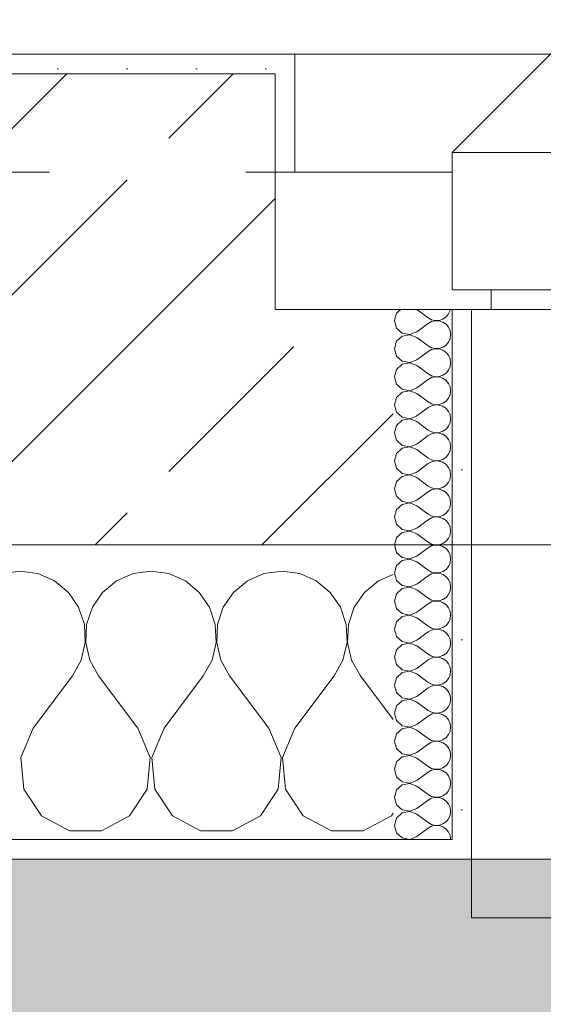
# Model space of a CAD drawing. Header units: metres. Extents: x -3.6 to 90.7, y -11.1 to 18.
# Tile 600 of 656: x 58.6 to 58.866, y -0.229 to 0.273. Entities that reach past the tile are written whole.
import ezdxf

# ---------------------------------------------------------------- set-up
doc = ezdxf.new("R2010")
doc.units = ezdxf.units.M
doc.header["$MEASUREMENT"] = 0
doc.linetypes.add('Strichlinie eng', pattern=[0.115, 0.075, -0.04])
doc.linetypes.add('Untersicht', pattern=[0.1, 0.075, -0.025])
for name, color, linetype in [('152 - Bemaßung_ Beschriftung.Ausbau', 7, 'Continuous'), ('302 - Elemente.Schraffur', 7, 'Continuous'), ('603 - Struktur.Bodenplatte_ Decke Roh', 7, 'Continuous'), ('604 - Struktur.Wand Aussen', 7, 'Continuous'), ('650 - Abdeckung.Fußboden Aufbau', 7, 'Continuous'), ('Neubau_653 - Abdeckung.TB Verkofferung', 7, 'Continuous')]:
    doc.layers.add(name, color=color, linetype=linetype)
doc.styles.add('ERSTELLTER_STIL_2', font='txt')
doc.dimstyles.new('ERSTELLTER_STIL__1', dxfattribs={"dimtxt": 0.1, "dimasz": 0.0532, "dimexe": 0.18, "dimexo": 0.0625, "dimgap": 0, "dimtad": 1, "dimzin": 0, "dimdsep": 46, "dimtxsty": 'ERSTELLTER_STIL_2', "dimblk": 'ARROWHEAD_2', "dimblk1": 'ARROWHEAD_2', "dimblk2": 'ARROWHEAD_2', "dimcen": 0.09, "dimse1": 1, "dimse2": 1, "dimclrd": 7, "dimclre": 7, "dimclrt": 7, "dimazin": 0, "dimtfac": 1, "dimtdec": 4, "dimtmove": 0, "dimatfit": 3, "dimfxl": 1, "dimtolj": 1, "dimtzin": 0, "dimarcsym": 0})
doc.dimstyles.new('ERSTELLTER_STIL__2', dxfattribs={"dimtxt": 0.1, "dimasz": 0.0532, "dimexe": 0.18, "dimexo": 0.0625, "dimgap": 0, "dimtad": 1, "dimzin": 0, "dimdsep": 46, "dimtxsty": 'ERSTELLTER_STIL_2', "dimblk": 'ARROWHEAD_2', "dimblk1": 'ARROWHEAD_2', "dimblk2": 'ARROWHEAD_2', "dimcen": 0.09, "dimse1": 1, "dimse2": 1, "dimclrd": 7, "dimclre": 7, "dimclrt": 7, "dimazin": 0, "dimtfac": 1, "dimtdec": 4, "dimtmove": 2, "dimatfit": 3, "dimfxl": 1, "dimtolj": 1, "dimtzin": 0, "dimarcsym": 0})
doc.dimstyles.new('ERSTELLTER_STIL__3', dxfattribs={"dimtxt": 0.1, "dimasz": 0.0532, "dimexe": 0.18, "dimexo": 0.0625, "dimgap": 0, "dimtad": 1, "dimtih": 1, "dimtoh": 1, "dimzin": 0, "dimdsep": 46, "dimtxsty": 'ERSTELLTER_STIL_2', "dimblk": 'ARROWHEAD_2', "dimblk1": 'ARROWHEAD_2', "dimblk2": 'ARROWHEAD_2', "dimcen": 0.09, "dimse1": 1, "dimse2": 1, "dimclrd": 7, "dimclre": 7, "dimclrt": 7, "dimazin": 0, "dimtfac": 1, "dimtdec": 4, "dimtmove": 0, "dimatfit": 3, "dimfxl": 1, "dimtolj": 1, "dimtzin": 0, "dimarcsym": 0})
pattern_1 = [(0, (0, 0), (0, 0.08660254), [0, -0.05]), (0, (0.025, 0.0433), (0, 0.08660254), [0, -0.05])]
pattern_2 = [(45, (0, 0), (-0.01767767, 0.01767767), [0, -0.025])]

# ---------------------------------------------------------------- blocks, each defined once
blk = doc.blocks.new('*X88')
at = {"layer": '604 - Struktur.Wand Aussen', "color": 7, "linetype": 'Continuous', "lineweight": 5}
for p, q in [((58.6, -0.00833), (58.59089, -0.0096)), ((58.60911, -0.0096), (58.6, -0.00833)), ((58.61752, -0.01331), (58.60911, -0.0096)), ((58.65756, -0.0096), (58.64914, -0.01331)), ((58.66667, -0.00833), (58.65756, -0.0096)), ((58.67578, -0.0096), (58.66667, -0.00833)), ((58.68419, -0.01331), (58.67578, -0.0096)), ((58.72422, -0.0096), (58.71581, -0.01331)), ((58.73333, -0.00833), (58.72422, -0.0096)), ((58.74244, -0.0096), (58.73333, -0.00833)), ((58.75086, -0.01331), (58.74244, -0.0096)), ((58.79, -0.00999), (58.78248, -0.01331)), ((58.62461, -0.01918), (58.61752, -0.01331)), ((58.64914, -0.01331), (58.64206, -0.01918)), ((58.69127, -0.01918), (58.68419, -0.01331)), ((58.71581, -0.01331), (58.70873, -0.01918)), ((58.75794, -0.01918), (58.75086, -0.01331)), ((58.78248, -0.01331), (58.77539, -0.01918)), ((58.62981, -0.02676), (58.62461, -0.01918)), ((58.64206, -0.01918), (58.63685, -0.02676)), ((58.69648, -0.02676), (58.69127, -0.01918)), ((58.70873, -0.01918), (58.70352, -0.02676)), ((58.76315, -0.02676), (58.75794, -0.01918)), ((58.77539, -0.01918), (58.77019, -0.02676)), ((58.63275, -0.03547), (58.62981, -0.02676)), ((58.63685, -0.02676), (58.63391, -0.03547)), ((58.69942, -0.03547), (58.69648, -0.02676)), ((58.70352, -0.02676), (58.70058, -0.03547)), ((58.76609, -0.03547), (58.76315, -0.02676)), ((58.77019, -0.02676), (58.76725, -0.03547)), ((58.6332, -0.04466), (58.63275, -0.03547)), ((58.63391, -0.03547), (58.63347, -0.04466)), ((58.69987, -0.04466), (58.69942, -0.03547)), ((58.70058, -0.03547), (58.70013, -0.04466)), ((58.76653, -0.04466), (58.76609, -0.03547)), ((58.76725, -0.03547), (58.7668, -0.04466)), ((58.63112, -0.05362), (58.6332, -0.04466)), ((58.63347, -0.04466), (58.63555, -0.05362)), ((58.69778, -0.05362), (58.69987, -0.04466)), ((58.70013, -0.04466), (58.70222, -0.05362)), ((58.76445, -0.05362), (58.76653, -0.04466)), ((58.7668, -0.04466), (58.76888, -0.05362)), ((58.62667, -0.06167), (58.63112, -0.05362)), ((58.63555, -0.05362), (58.64, -0.06167)), ((58.69333, -0.06167), (58.69778, -0.05362)), ((58.70222, -0.05362), (58.70667, -0.06167)), ((58.76, -0.06167), (58.76445, -0.05362)), ((58.76888, -0.05362), (58.77333, -0.06167)), ((58.60667, -0.08833), (58.62667, -0.06167)), ((58.66, -0.08833), (58.64, -0.06167)), ((58.67333, -0.08833), (58.69333, -0.06167)), ((58.72667, -0.08833), (58.70667, -0.06167)), ((58.74, -0.08833), (58.76, -0.06167)), ((58.79, -0.08389), (58.77333, -0.06167)), ((58.60667, -0.08833), (58.60038, -0.1033)), ((58.66629, -0.1033), (58.66, -0.08833)), ((58.67333, -0.08833), (58.66705, -0.1033)), ((58.73295, -0.1033), (58.72667, -0.08833)), ((58.74, -0.08833), (58.73371, -0.1033)), ((58.60038, -0.1033), (58.60192, -0.11947)), ((58.66475, -0.11947), (58.66629, -0.1033)), ((58.66705, -0.1033), (58.66858, -0.11947)), ((58.73142, -0.11947), (58.73295, -0.1033)), ((58.73371, -0.1033), (58.73525, -0.11947)), ((58.60192, -0.11947), (58.6109, -0.13299)), ((58.65576, -0.13299), (58.66475, -0.11947)), ((58.66858, -0.11947), (58.67757, -0.13299)), ((58.72243, -0.13299), (58.73142, -0.11947)), ((58.73525, -0.11947), (58.74424, -0.13299)), ((58.6109, -0.13299), (58.62521, -0.14066)), ((58.64145, -0.14066), (58.65576, -0.13299)), ((58.67757, -0.13299), (58.69188, -0.14066)), ((58.70812, -0.14066), (58.72243, -0.13299)), ((58.74424, -0.13299), (58.75855, -0.14066)), ((58.77479, -0.14066), (58.7891, -0.13299)), ((58.7891, -0.13299), (58.79, -0.13163)), ((58.62521, -0.14066), (58.64145, -0.14066)), ((58.69188, -0.14066), (58.70812, -0.14066)), ((58.75855, -0.14066), (58.77479, -0.14066))]:
    blk.add_line(p, q, dxfattribs=at)
blk = doc.blocks.new('*X115')
at = {"layer": '604 - Struktur.Wand Aussen', "color": 7, "linetype": 'Continuous', "lineweight": 5}
for p, q in [((58.79178, 0.12304), (58.79071, 0.11929)), ((58.79392, 0.125), (58.79178, 0.12304)), ((58.80214, 0.125), (58.80786, 0.12071)), ((58.80786, 0.12071), (58.80958, 0.11976)), ((58.81534, 0.12004), (58.81696, 0.12116)), ((58.81696, 0.12116), (58.81822, 0.12267)), ((58.81822, 0.12267), (58.81901, 0.12448)), ((58.81901, 0.12448), (58.81909, 0.125)), ((58.79071, 0.11929), (58.79178, 0.11553)), ((58.79178, 0.11553), (58.79466, 0.1129)), ((58.80214, 0.11357), (58.80786, 0.11786)), ((58.80958, 0.11881), (58.80786, 0.11786)), ((58.80958, 0.11976), (58.8115, 0.11931)), ((58.8115, 0.11926), (58.80958, 0.11881)), ((58.8115, 0.11931), (58.81347, 0.11941)), ((58.81347, 0.11916), (58.8115, 0.11926)), ((58.81347, 0.11941), (58.81534, 0.12004)), ((58.81534, 0.11853), (58.81347, 0.11916)), ((58.81696, 0.11742), (58.81534, 0.11853)), ((58.81822, 0.1159), (58.81696, 0.11742)), ((58.81901, 0.11409), (58.81822, 0.1159)), ((58.79466, 0.11139), (58.79178, 0.10876)), ((58.79466, 0.1129), (58.7985, 0.11217)), ((58.7985, 0.11211), (58.79466, 0.11139)), ((58.7985, 0.11217), (58.80214, 0.11357)), ((58.80214, 0.11071), (58.7985, 0.11211)), ((58.80214, 0.11071), (58.80786, 0.10643)), ((58.81929, 0.11214), (58.81901, 0.11409)), ((58.81901, 0.11019), (58.81929, 0.11214)), ((58.79178, 0.10876), (58.79071, 0.105)), ((58.80786, 0.10643), (58.80958, 0.10547)), ((58.80958, 0.10547), (58.8115, 0.10503)), ((58.81347, 0.10512), (58.81534, 0.10575)), ((58.81534, 0.10575), (58.81696, 0.10687)), ((58.81696, 0.10687), (58.81822, 0.10839)), ((58.81822, 0.10839), (58.81901, 0.11019)), ((58.79071, 0.105), (58.79178, 0.10124)), ((58.79178, 0.10124), (58.79466, 0.09861)), ((58.80214, 0.09929), (58.80786, 0.10357)), ((58.80958, 0.10453), (58.80786, 0.10357)), ((58.8115, 0.10497), (58.80958, 0.10453)), ((58.8115, 0.10503), (58.81347, 0.10512)), ((58.81347, 0.10488), (58.8115, 0.10497)), ((58.81534, 0.10425), (58.81347, 0.10488)), ((58.81696, 0.10313), (58.81534, 0.10425)), ((58.81822, 0.10161), (58.81696, 0.10313)), ((58.81901, 0.09981), (58.81822, 0.10161)), ((58.79466, 0.0971), (58.79178, 0.09447)), ((58.79466, 0.09861), (58.7985, 0.09789)), ((58.7985, 0.09783), (58.79466, 0.0971)), ((58.7985, 0.09789), (58.80214, 0.09929)), ((58.80214, 0.09643), (58.7985, 0.09783)), ((58.80214, 0.09643), (58.80786, 0.09214)), ((58.81822, 0.0941), (58.81901, 0.09591)), ((58.81929, 0.09786), (58.81901, 0.09981)), ((58.81901, 0.09591), (58.81929, 0.09786)), ((58.79178, 0.09447), (58.79071, 0.09071)), ((58.79071, 0.09071), (58.79178, 0.08696)), ((58.80786, 0.09214), (58.80958, 0.09119)), ((58.80958, 0.09119), (58.8115, 0.09074)), ((58.8115, 0.09069), (58.80958, 0.09024)), ((58.8115, 0.09074), (58.81347, 0.09084)), ((58.81347, 0.09059), (58.8115, 0.09069)), ((58.81347, 0.09084), (58.81534, 0.09147)), ((58.81534, 0.08996), (58.81347, 0.09059)), ((58.81534, 0.09147), (58.81696, 0.09258)), ((58.81696, 0.09258), (58.81822, 0.0941)), ((58.79178, 0.08696), (58.79466, 0.08433)), ((58.80214, 0.085), (58.80786, 0.08929)), ((58.80958, 0.09024), (58.80786, 0.08929)), ((58.81696, 0.08884), (58.81534, 0.08996)), ((58.81822, 0.08733), (58.81696, 0.08884)), ((58.81901, 0.08552), (58.81822, 0.08733)), ((58.81929, 0.08357), (58.81901, 0.08552)), ((58.79466, 0.08282), (58.79178, 0.08018)), ((58.79466, 0.08433), (58.7985, 0.0836)), ((58.7985, 0.08354), (58.79466, 0.08282)), ((58.7985, 0.0836), (58.80214, 0.085)), ((58.80214, 0.08214), (58.7985, 0.08354)), ((58.80214, 0.08214), (58.80786, 0.07786)), ((58.81822, 0.07982), (58.81901, 0.08162)), ((58.81901, 0.08162), (58.81929, 0.08357)), ((58.79178, 0.08018), (58.79071, 0.07643)), ((58.79071, 0.07643), (58.79178, 0.07267)), ((58.80786, 0.07786), (58.80958, 0.0769)), ((58.80958, 0.07595), (58.80786, 0.075)), ((58.80958, 0.0769), (58.8115, 0.07646)), ((58.8115, 0.0764), (58.80958, 0.07595)), ((58.8115, 0.07646), (58.81347, 0.07655)), ((58.81347, 0.0763), (58.8115, 0.0764)), ((58.81347, 0.07655), (58.81534, 0.07718)), ((58.81534, 0.07567), (58.81347, 0.0763)), ((58.81534, 0.07718), (58.81696, 0.0783)), ((58.81696, 0.07456), (58.81534, 0.07567)), ((58.81696, 0.0783), (58.81822, 0.07982)), ((58.79178, 0.07267), (58.79466, 0.07004)), ((58.7985, 0.06931), (58.80214, 0.07071)), ((58.80214, 0.07071), (58.80786, 0.075)), ((58.81822, 0.07304), (58.81696, 0.07456)), ((58.81901, 0.07124), (58.81822, 0.07304)), ((58.81929, 0.06929), (58.81901, 0.07124)), ((58.79178, 0.0659), (58.79071, 0.06214)), ((58.79466, 0.06853), (58.79178, 0.0659)), ((58.79466, 0.07004), (58.7985, 0.06931)), ((58.7985, 0.06926), (58.79466, 0.06853)), ((58.80214, 0.06786), (58.7985, 0.06926)), ((58.80214, 0.06786), (58.80786, 0.06357)), ((58.81696, 0.06401), (58.81822, 0.06553)), ((58.81822, 0.06553), (58.81901, 0.06733)), ((58.81901, 0.06733), (58.81929, 0.06929)), ((58.79071, 0.06214), (58.79178, 0.05839)), ((58.80214, 0.05643), (58.80786, 0.06071)), ((58.80786, 0.06357), (58.80958, 0.06262)), ((58.80958, 0.06167), (58.80786, 0.06071)), ((58.80958, 0.06262), (58.8115, 0.06217)), ((58.8115, 0.06211), (58.80958, 0.06167)), ((58.8115, 0.06217), (58.81347, 0.06227)), ((58.81347, 0.06202), (58.8115, 0.06211)), ((58.81347, 0.06227), (58.81534, 0.0629)), ((58.81534, 0.06139), (58.81347, 0.06202)), ((58.81534, 0.0629), (58.81696, 0.06401)), ((58.81696, 0.06027), (58.81534, 0.06139)), ((58.81822, 0.05876), (58.81696, 0.06027)), ((58.79178, 0.05839), (58.79466, 0.05575)), ((58.79466, 0.05575), (58.7985, 0.05503)), ((58.7985, 0.05503), (58.80214, 0.05643)), ((58.81901, 0.05695), (58.81822, 0.05876)), ((58.81929, 0.055), (58.81901, 0.05695)), ((58.79178, 0.05161), (58.79071, 0.04786)), ((58.79466, 0.05425), (58.79178, 0.05161)), ((58.7985, 0.05497), (58.79466, 0.05425)), ((58.80214, 0.05357), (58.7985, 0.05497)), ((58.80214, 0.05357), (58.80786, 0.04929)), ((58.81696, 0.04973), (58.81822, 0.05124)), ((58.81822, 0.05124), (58.81901, 0.05305)), ((58.81901, 0.05305), (58.81929, 0.055)), ((58.79071, 0.04786), (58.79178, 0.0441)), ((58.80214, 0.04214), (58.80786, 0.04643)), ((58.80786, 0.04929), (58.80958, 0.04833)), ((58.80958, 0.04738), (58.80786, 0.04643)), ((58.80958, 0.04833), (58.8115, 0.04789)), ((58.8115, 0.04783), (58.80958, 0.04738)), ((58.8115, 0.04789), (58.81347, 0.04798)), ((58.81347, 0.04773), (58.8115, 0.04783)), ((58.81347, 0.04798), (58.81534, 0.04861)), ((58.81534, 0.0471), (58.81347, 0.04773)), ((58.81534, 0.04861), (58.81696, 0.04973)), ((58.81696, 0.04599), (58.81534, 0.0471)), ((58.81822, 0.04447), (58.81696, 0.04599)), ((58.79178, 0.0441), (58.79466, 0.04147)), ((58.79466, 0.04147), (58.7985, 0.04074)), ((58.7985, 0.04069), (58.79466, 0.03996)), ((58.7985, 0.04074), (58.80214, 0.04214)), ((58.80214, 0.03929), (58.7985, 0.04069)), ((58.81901, 0.04267), (58.81822, 0.04447)), ((58.81929, 0.04071), (58.81901, 0.04267)), ((58.81901, 0.03876), (58.81929, 0.04071)), ((58.79178, 0.03733), (58.79071, 0.03357)), ((58.79466, 0.03996), (58.79178, 0.03733)), ((58.80214, 0.03929), (58.80786, 0.035)), ((58.81534, 0.03433), (58.81696, 0.03544)), ((58.81696, 0.03544), (58.81822, 0.03696)), ((58.81822, 0.03696), (58.81901, 0.03876)), ((58.79071, 0.03357), (58.79178, 0.02982)), ((58.80214, 0.02786), (58.80786, 0.03214)), ((58.80786, 0.035), (58.80958, 0.03405)), ((58.80958, 0.0331), (58.80786, 0.03214)), ((58.80958, 0.03405), (58.8115, 0.0336)), ((58.8115, 0.03354), (58.80958, 0.0331)), ((58.8115, 0.0336), (58.81347, 0.0337)), ((58.81347, 0.03345), (58.8115, 0.03354)), ((58.81347, 0.0337), (58.81534, 0.03433)), ((58.81534, 0.03282), (58.81347, 0.03345)), ((58.81696, 0.0317), (58.81534, 0.03282)), ((58.81822, 0.03018), (58.81696, 0.0317)), ((58.81901, 0.02838), (58.81822, 0.03018)), ((58.79178, 0.02982), (58.79466, 0.02718)), ((58.79466, 0.02567), (58.79178, 0.02304)), ((58.79466, 0.02718), (58.7985, 0.02646)), ((58.7985, 0.0264), (58.79466, 0.02567)), ((58.7985, 0.02646), (58.80214, 0.02786)), ((58.80214, 0.025), (58.7985, 0.0264)), ((58.81929, 0.02643), (58.81901, 0.02838)), ((58.81901, 0.02448), (58.81929, 0.02643)), ((58.79178, 0.02304), (58.79071, 0.01929)), ((58.80214, 0.025), (58.80786, 0.02071)), ((58.80786, 0.02071), (58.80958, 0.01976)), ((58.81534, 0.02004), (58.81696, 0.02116)), ((58.81696, 0.02116), (58.81822, 0.02267)), ((58.81822, 0.02267), (58.81901, 0.02448)), ((58.79071, 0.01929), (58.79178, 0.01553)), ((58.79178, 0.01553), (58.79466, 0.0129)), ((58.80214, 0.01357), (58.80786, 0.01786)), ((58.80958, 0.01881), (58.80786, 0.01786)), ((58.80958, 0.01976), (58.8115, 0.01931)), ((58.8115, 0.01926), (58.80958, 0.01881)), ((58.8115, 0.01931), (58.81347, 0.01941)), ((58.81347, 0.01916), (58.8115, 0.01926)), ((58.81347, 0.01941), (58.81534, 0.02004)), ((58.81534, 0.01853), (58.81347, 0.01916)), ((58.81696, 0.01742), (58.81534, 0.01853)), ((58.81822, 0.0159), (58.81696, 0.01742)), ((58.81901, 0.01409), (58.81822, 0.0159)), ((58.79466, 0.01139), (58.79178, 0.00876)), ((58.79466, 0.0129), (58.7985, 0.01217)), ((58.7985, 0.01211), (58.79466, 0.01139)), ((58.7985, 0.01217), (58.80214, 0.01357)), ((58.80214, 0.01071), (58.7985, 0.01211)), ((58.80214, 0.01071), (58.80786, 0.00643)), ((58.81822, 0.00839), (58.81901, 0.01019)), ((58.81929, 0.01214), (58.81901, 0.01409)), ((58.81901, 0.01019), (58.81929, 0.01214)), ((58.79178, 0.00876), (58.79071, 0.005)), ((58.80786, 0.00643), (58.80958, 0.00547)), ((58.80958, 0.00547), (58.8115, 0.00503)), ((58.8115, 0.00503), (58.81347, 0.00512)), ((58.81347, 0.00512), (58.81534, 0.00575)), ((58.81534, 0.00575), (58.81696, 0.00687)), ((58.81696, 0.00687), (58.81822, 0.00839)), ((58.79071, 0.005), (58.79178, 0.00124)), ((58.79178, 0.00124), (58.79466, -0.00139)), ((58.80214, -0.00071), (58.80786, 0.00357)), ((58.80958, 0.00453), (58.80786, 0.00357)), ((58.8115, 0.00497), (58.80958, 0.00453)), ((58.81347, 0.00488), (58.8115, 0.00497)), ((58.81534, 0.00425), (58.81347, 0.00488)), ((58.81696, 0.00313), (58.81534, 0.00425)), ((58.81822, 0.00161), (58.81696, 0.00313)), ((58.81901, -0.00019), (58.81822, 0.00161)), ((58.79466, -0.0029), (58.79178, -0.00553)), ((58.79466, -0.00139), (58.7985, -0.00211)), ((58.7985, -0.00217), (58.79466, -0.0029)), ((58.7985, -0.00211), (58.80214, -0.00071)), ((58.80214, -0.00357), (58.7985, -0.00217)), ((58.80214, -0.00357), (58.80786, -0.00786)), ((58.81822, -0.0059), (58.81901, -0.00409)), ((58.81929, -0.00214), (58.81901, -0.00019)), ((58.81901, -0.00409), (58.81929, -0.00214)), ((58.79178, -0.00553), (58.79071, -0.00929)), ((58.79071, -0.00929), (58.79178, -0.01304)), ((58.80786, -0.00786), (58.80958, -0.00881)), ((58.80958, -0.00976), (58.80786, -0.01071)), ((58.80958, -0.00881), (58.8115, -0.00926)), ((58.8115, -0.00931), (58.80958, -0.00976)), ((58.8115, -0.00926), (58.81347, -0.00916)), ((58.81347, -0.00941), (58.8115, -0.00931)), ((58.81347, -0.00916), (58.81534, -0.00853)), ((58.81534, -0.01004), (58.81347, -0.00941)), ((58.81534, -0.00853), (58.81696, -0.00742)), ((58.81696, -0.00742), (58.81822, -0.0059)), ((58.79178, -0.01304), (58.79466, -0.01567)), ((58.7985, -0.0164), (58.80214, -0.015)), ((58.80214, -0.015), (58.80786, -0.01071)), ((58.81696, -0.01116), (58.81534, -0.01004)), ((58.81822, -0.01267), (58.81696, -0.01116)), ((58.81901, -0.01448), (58.81822, -0.01267)), ((58.81929, -0.01643), (58.81901, -0.01448)), ((58.79178, -0.01982), (58.79071, -0.02357)), ((58.79466, -0.01718), (58.79178, -0.01982)), ((58.79466, -0.01567), (58.7985, -0.0164)), ((58.7985, -0.01646), (58.79466, -0.01718)), ((58.80214, -0.01786), (58.7985, -0.01646)), ((58.80214, -0.01786), (58.80786, -0.02214)), ((58.81822, -0.02018), (58.81901, -0.01838)), ((58.81901, -0.01838), (58.81929, -0.01643)), ((58.79071, -0.02357), (58.79178, -0.02733)), ((58.80214, -0.02929), (58.80786, -0.025)), ((58.80786, -0.02214), (58.80958, -0.0231)), ((58.80958, -0.02405), (58.80786, -0.025)), ((58.80958, -0.0231), (58.8115, -0.02354)), ((58.8115, -0.0236), (58.80958, -0.02405)), ((58.8115, -0.02354), (58.81347, -0.02345)), ((58.81347, -0.0237), (58.8115, -0.0236)), ((58.81347, -0.02345), (58.81534, -0.02282)), ((58.81534, -0.02433), (58.81347, -0.0237)), ((58.81534, -0.02282), (58.81696, -0.0217)), ((58.81696, -0.02544), (58.81534, -0.02433)), ((58.81696, -0.0217), (58.81822, -0.02018)), ((58.79178, -0.02733), (58.79466, -0.02996)), ((58.79466, -0.02996), (58.7985, -0.03069)), ((58.7985, -0.03069), (58.80214, -0.02929)), ((58.81822, -0.02696), (58.81696, -0.02544)), ((58.81901, -0.02876), (58.81822, -0.02696)), ((58.81929, -0.03071), (58.81901, -0.02876)), ((58.79178, -0.0341), (58.79071, -0.03786)), ((58.79466, -0.03147), (58.79178, -0.0341)), ((58.7985, -0.03074), (58.79466, -0.03147)), ((58.80214, -0.03214), (58.7985, -0.03074)), ((58.80214, -0.03214), (58.80786, -0.03643)), ((58.81696, -0.03599), (58.81822, -0.03447)), ((58.81822, -0.03447), (58.81901, -0.03267)), ((58.81901, -0.03267), (58.81929, -0.03071)), ((58.79071, -0.03786), (58.79178, -0.04161)), ((58.80214, -0.04357), (58.80786, -0.03929)), ((58.80786, -0.03643), (58.80958, -0.03738)), ((58.80958, -0.03833), (58.80786, -0.03929)), ((58.80958, -0.03738), (58.8115, -0.03783)), ((58.8115, -0.03789), (58.80958, -0.03833)), ((58.8115, -0.03783), (58.81347, -0.03773)), ((58.81347, -0.03798), (58.8115, -0.03789)), ((58.81347, -0.03773), (58.81534, -0.0371)), ((58.81534, -0.03861), (58.81347, -0.03798)), ((58.81534, -0.0371), (58.81696, -0.03599)), ((58.81696, -0.03973), (58.81534, -0.03861)), ((58.81822, -0.04124), (58.81696, -0.03973)), ((58.79178, -0.04161), (58.79466, -0.04425)), ((58.79466, -0.04425), (58.7985, -0.04497)), ((58.7985, -0.04503), (58.79466, -0.04575)), ((58.7985, -0.04497), (58.80214, -0.04357)), ((58.80214, -0.04643), (58.7985, -0.04503)), ((58.81901, -0.04305), (58.81822, -0.04124)), ((58.81929, -0.045), (58.81901, -0.04305)), ((58.81901, -0.04695), (58.81929, -0.045)), ((58.79178, -0.04839), (58.79071, -0.05214)), ((58.79466, -0.04575), (58.79178, -0.04839)), ((58.80214, -0.04643), (58.80786, -0.05071)), ((58.81696, -0.05027), (58.81822, -0.04876)), ((58.81822, -0.04876), (58.81901, -0.04695)), ((58.79071, -0.05214), (58.79178, -0.0559)), ((58.80214, -0.05786), (58.80786, -0.05357)), ((58.80786, -0.05071), (58.80958, -0.05167)), ((58.80958, -0.05262), (58.80786, -0.05357)), ((58.80958, -0.05167), (58.8115, -0.05211)), ((58.8115, -0.05217), (58.80958, -0.05262)), ((58.8115, -0.05211), (58.81347, -0.05202)), ((58.81347, -0.05227), (58.8115, -0.05217)), ((58.81347, -0.05202), (58.81534, -0.05139)), ((58.81534, -0.0529), (58.81347, -0.05227)), ((58.81534, -0.05139), (58.81696, -0.05027)), ((58.81696, -0.05401), (58.81534, -0.0529)), ((58.81822, -0.05553), (58.81696, -0.05401)), ((58.79178, -0.0559), (58.79466, -0.05853)), ((58.79466, -0.06004), (58.79178, -0.06267)), ((58.79466, -0.05853), (58.7985, -0.05926)), ((58.7985, -0.05931), (58.79466, -0.06004)), ((58.7985, -0.05926), (58.80214, -0.05786)), ((58.80214, -0.06071), (58.7985, -0.05931)), ((58.81901, -0.05733), (58.81822, -0.05553)), ((58.81929, -0.05929), (58.81901, -0.05733)), ((58.81901, -0.06124), (58.81929, -0.05929)), ((58.79178, -0.06267), (58.79071, -0.06643)), ((58.80214, -0.06071), (58.80786, -0.065)), ((58.80786, -0.065), (58.80958, -0.06595)), ((58.81534, -0.06567), (58.81696, -0.06456)), ((58.81696, -0.06456), (58.81822, -0.06304)), ((58.81822, -0.06304), (58.81901, -0.06124)), ((58.79071, -0.06643), (58.79178, -0.07018)), ((58.79178, -0.07018), (58.79466, -0.07282)), ((58.80214, -0.07214), (58.80786, -0.06786)), ((58.80958, -0.0669), (58.80786, -0.06786)), ((58.80958, -0.06595), (58.8115, -0.0664)), ((58.8115, -0.06646), (58.80958, -0.0669)), ((58.8115, -0.0664), (58.81347, -0.0663)), ((58.81347, -0.06655), (58.8115, -0.06646)), ((58.81347, -0.0663), (58.81534, -0.06567)), ((58.81534, -0.06718), (58.81347, -0.06655)), ((58.81696, -0.0683), (58.81534, -0.06718)), ((58.81822, -0.06982), (58.81696, -0.0683)), ((58.81901, -0.07162), (58.81822, -0.06982)), ((58.79466, -0.07433), (58.79178, -0.07696)), ((58.79466, -0.07282), (58.7985, -0.07354)), ((58.7985, -0.0736), (58.79466, -0.07433)), ((58.7985, -0.07354), (58.80214, -0.07214)), ((58.80214, -0.075), (58.7985, -0.0736)), ((58.80214, -0.075), (58.80786, -0.07929)), ((58.81929, -0.07357), (58.81901, -0.07162)), ((58.81901, -0.07552), (58.81929, -0.07357)), ((58.79178, -0.07696), (58.79071, -0.08071)), ((58.80786, -0.07929), (58.80958, -0.08024)), ((58.80958, -0.08024), (58.8115, -0.08069)), ((58.81347, -0.08059), (58.81534, -0.07996)), ((58.81534, -0.07996), (58.81696, -0.07884)), ((58.81696, -0.07884), (58.81822, -0.07733)), ((58.81822, -0.07733), (58.81901, -0.07552)), ((58.79071, -0.08071), (58.79178, -0.08447)), ((58.79178, -0.08447), (58.79466, -0.0871)), ((58.80214, -0.08643), (58.80786, -0.08214)), ((58.80958, -0.08119), (58.80786, -0.08214)), ((58.8115, -0.08074), (58.80958, -0.08119)), ((58.8115, -0.08069), (58.81347, -0.08059)), ((58.81347, -0.08084), (58.8115, -0.08074)), ((58.81534, -0.08147), (58.81347, -0.08084)), ((58.81696, -0.08258), (58.81534, -0.08147)), ((58.81822, -0.0841), (58.81696, -0.08258)), ((58.81901, -0.08591), (58.81822, -0.0841)), ((58.79466, -0.08861), (58.79178, -0.09124)), ((58.79466, -0.0871), (58.7985, -0.08783)), ((58.7985, -0.08789), (58.79466, -0.08861)), ((58.7985, -0.08783), (58.80214, -0.08643)), ((58.80214, -0.08929), (58.7985, -0.08789)), ((58.80214, -0.08929), (58.80786, -0.09357)), ((58.81822, -0.09161), (58.81901, -0.08981)), ((58.81929, -0.08786), (58.81901, -0.08591)), ((58.81901, -0.08981), (58.81929, -0.08786)), ((58.79178, -0.09124), (58.79071, -0.095)), ((58.79071, -0.095), (58.79178, -0.09876)), ((58.80786, -0.09357), (58.80958, -0.09453)), ((58.80958, -0.09453), (58.8115, -0.09497)), ((58.8115, -0.09503), (58.80958, -0.09547)), ((58.8115, -0.09497), (58.81347, -0.09488)), ((58.81347, -0.09512), (58.8115, -0.09503)), ((58.81347, -0.09488), (58.81534, -0.09425)), ((58.81534, -0.09575), (58.81347, -0.09512)), ((58.81534, -0.09425), (58.81696, -0.09313)), ((58.81696, -0.09313), (58.81822, -0.09161)), ((58.79178, -0.09876), (58.79466, -0.10139)), ((58.80214, -0.10071), (58.80786, -0.09643)), ((58.80958, -0.09547), (58.80786, -0.09643)), ((58.81696, -0.09687), (58.81534, -0.09575)), ((58.81822, -0.09839), (58.81696, -0.09687)), ((58.81901, -0.10019), (58.81822, -0.09839)), ((58.81929, -0.10214), (58.81901, -0.10019)), ((58.79466, -0.1029), (58.79178, -0.10553)), ((58.79466, -0.10139), (58.7985, -0.10211)), ((58.7985, -0.10217), (58.79466, -0.1029)), ((58.7985, -0.10211), (58.80214, -0.10071)), ((58.80214, -0.10357), (58.7985, -0.10217)), ((58.80214, -0.10357), (58.80786, -0.10786)), ((58.81822, -0.1059), (58.81901, -0.10409)), ((58.81901, -0.10409), (58.81929, -0.10214)), ((58.79178, -0.10553), (58.79071, -0.10929)), ((58.79071, -0.10929), (58.79178, -0.11304)), ((58.80786, -0.10786), (58.80958, -0.10881)), ((58.80958, -0.10976), (58.80786, -0.11071)), ((58.80958, -0.10881), (58.8115, -0.10926)), ((58.8115, -0.10931), (58.80958, -0.10976)), ((58.8115, -0.10926), (58.81347, -0.10916)), ((58.81347, -0.10941), (58.8115, -0.10931)), ((58.81347, -0.10916), (58.81534, -0.10853)), ((58.81534, -0.11004), (58.81347, -0.10941)), ((58.81534, -0.10853), (58.81696, -0.10742)), ((58.81696, -0.11116), (58.81534, -0.11004)), ((58.81696, -0.10742), (58.81822, -0.1059)), ((58.79178, -0.11304), (58.79466, -0.11567)), ((58.7985, -0.1164), (58.80214, -0.115)), ((58.80214, -0.115), (58.80786, -0.11071)), ((58.81822, -0.11267), (58.81696, -0.11116)), ((58.81901, -0.11448), (58.81822, -0.11267)), ((58.81929, -0.11643), (58.81901, -0.11448)), ((58.79178, -0.11982), (58.79071, -0.12357)), ((58.79466, -0.11718), (58.79178, -0.11982)), ((58.79466, -0.11567), (58.7985, -0.1164)), ((58.7985, -0.11646), (58.79466, -0.11718)), ((58.80214, -0.11786), (58.7985, -0.11646)), ((58.80214, -0.11786), (58.80786, -0.12214)), ((58.81696, -0.1217), (58.81822, -0.12018)), ((58.81822, -0.12018), (58.81901, -0.11838)), ((58.81901, -0.11838), (58.81929, -0.11643)), ((58.79071, -0.12357), (58.79178, -0.12733)), ((58.80214, -0.12929), (58.80786, -0.125)), ((58.80786, -0.12214), (58.80958, -0.1231)), ((58.80958, -0.12405), (58.80786, -0.125)), ((58.80958, -0.1231), (58.8115, -0.12354)), ((58.8115, -0.1236), (58.80958, -0.12405)), ((58.8115, -0.12354), (58.81347, -0.12345)), ((58.81347, -0.1237), (58.8115, -0.1236)), ((58.81347, -0.12345), (58.81534, -0.12282)), ((58.81534, -0.12433), (58.81347, -0.1237)), ((58.81534, -0.12282), (58.81696, -0.1217)), ((58.81696, -0.12544), (58.81534, -0.12433)), ((58.79178, -0.12733), (58.79466, -0.12996)), ((58.79466, -0.12996), (58.7985, -0.13069)), ((58.7985, -0.13069), (58.80214, -0.12929)), ((58.81822, -0.12696), (58.81696, -0.12544)), ((58.81901, -0.12876), (58.81822, -0.12696)), ((58.81929, -0.13071), (58.81901, -0.12876)), ((58.79178, -0.1341), (58.79071, -0.13786)), ((58.79466, -0.13147), (58.79178, -0.1341)), ((58.7985, -0.13074), (58.79466, -0.13147)), ((58.80214, -0.13214), (58.7985, -0.13074)), ((58.80214, -0.13214), (58.80786, -0.13643)), ((58.81696, -0.13599), (58.81822, -0.13447)), ((58.81822, -0.13447), (58.81901, -0.13267)), ((58.81901, -0.13267), (58.81929, -0.13071)), ((58.79071, -0.13786), (58.79178, -0.14161)), ((58.80214, -0.14357), (58.80786, -0.13929)), ((58.80786, -0.13643), (58.80958, -0.13738)), ((58.80958, -0.13833), (58.80786, -0.13929)), ((58.80958, -0.13738), (58.8115, -0.13783)), ((58.8115, -0.13789), (58.80958, -0.13833)), ((58.8115, -0.13783), (58.81347, -0.13773)), ((58.81347, -0.13798), (58.8115, -0.13789)), ((58.81347, -0.13773), (58.81534, -0.1371)), ((58.81534, -0.13861), (58.81347, -0.13798)), ((58.81534, -0.1371), (58.81696, -0.13599)), ((58.81696, -0.13973), (58.81534, -0.13861)), ((58.81822, -0.14124), (58.81696, -0.13973)), ((58.79178, -0.14161), (58.79466, -0.14425)), ((58.79466, -0.14425), (58.7985, -0.14497)), ((58.7985, -0.14497), (58.80214, -0.14357)), ((58.81901, -0.14305), (58.81822, -0.14124)), ((58.81929, -0.145), (58.81901, -0.14305))]:
    blk.add_line(p, q, dxfattribs=at)
blk = doc.blocks.new('*D352')
at = {"layer": '152 - Bemaßung_ Beschriftung.Ausbau', "color": 7, "linetype": 'Continuous', "lineweight": 5}
for p, q in [((-1.71, 0.02521), (-1.64, -0.01521)), ((-1.675, -0.145), (-1.675, 0.005)), ((-1.71, -0.12479), (-1.64, -0.16521)), ((-1.6225, -0.145), (-1.7275, -0.145)), ((-1.675, -0.17923), (-1.675, -0.145))]:
    blk.add_line(p, q, dxfattribs=at)
at = {"layer": '152 - Bemaßung_ Beschriftung.Ausbau', "color": 7, "lineweight": 5, "insert": (-1.68664, -0.14589), "char_height": 0.1, "attachment_point": 7, "rotation": 90, "style": 'ERSTELLTER_STIL_2'}
blk.add_mtext('\\A1;{\\pql;\\fArial|b0|i0|c0|p38;15}', dxfattribs=at)
blk = doc.blocks.new('ARROWHEAD_2')
at = {"color": 0, "linetype": 'Continuous', "lineweight": 0}
for p, q in [((-0.3781, -0.655), (0.3781, 0.655)), ((0, 0), (-1, 0))]:
    blk.add_line(p, q, dxfattribs=at)
blk = doc.blocks.new('*D353')
at = {"layer": '152 - Bemaßung_ Beschriftung.Ausbau', "color": 7, "linetype": 'Continuous', "lineweight": 5}
for p, q in [((-1.71, 0.02521), (-1.64, -0.01521)), ((-1.675, -0.145), (-1.675, 0.005))]:
    blk.add_line(p, q, dxfattribs=at)
blk = doc.blocks.new('*D362')
at = {"layer": '152 - Bemaßung_ Beschriftung.Ausbau', "color": 7, "linetype": 'Continuous', "lineweight": 5}
for p, q in [((-2.21, 0.02521), (-2.14, -0.01521)), ((-2.175, -0.145), (-2.175, 0.005)), ((-2.21, -0.12479), (-2.14, -0.16521)), ((-2.1225, -0.145), (-2.2275, -0.145)), ((-2.175, -0.17923), (-2.175, -0.145))]:
    blk.add_line(p, q, dxfattribs=at)
at = {"layer": '152 - Bemaßung_ Beschriftung.Ausbau', "color": 7, "lineweight": 5, "insert": (-2.1845, -0.14511), "char_height": 0.1, "attachment_point": 7, "rotation": 90, "style": 'ERSTELLTER_STIL_2'}
blk.add_mtext('\\A1;{\\pql;\\fArial|b0|i0|c0|p38;15}', dxfattribs=at)
blk = doc.blocks.new('*D363')
at = {"layer": '152 - Bemaßung_ Beschriftung.Ausbau', "color": 7, "linetype": 'Continuous', "lineweight": 5}
for p, q in [((-2.21, 0.27019), (-2.14, 0.22978)), ((-2.14, 0.22479), (-2.21, 0.26521)), ((-2.1225, 0.245), (-2.2275, 0.245)), ((-2.175, 0.005), (-2.175, 0.245)), ((-2.21, 0.02521), (-2.14, -0.01521)), ((-2.1225, 0.005), (-2.2275, 0.005)), ((-2.175, -0.145), (-2.175, 0.005))]:
    blk.add_line(p, q, dxfattribs=at)
at = {"layer": '152 - Bemaßung_ Beschriftung.Ausbau', "color": 7, "lineweight": 5, "insert": (-2.195, 0.04911), "char_height": 0.1, "attachment_point": 7, "rotation": 90, "style": 'ERSTELLTER_STIL_2'}
blk.add_mtext('\\A1;{\\pql;\\fArial|b0|i0|c0|p38;24}', dxfattribs=at)
blk = doc.blocks.new('*D411')
at = {"layer": '152 - Bemaßung_ Beschriftung.Ausbau', "color": 7, "linetype": 'Continuous', "lineweight": 5}
for p, q in [((57.55, -4.1125), (57.55, -4.0075)), ((58.73, -4.1125), (58.73, -4.0075)), ((57.57021, -4.025), (57.52979, -4.095)), ((58.75021, -4.025), (58.70979, -4.095)), ((57.55, -4.06), (58.73, -4.06))]:
    blk.add_line(p, q, dxfattribs=at)
at = {"layer": '152 - Bemaßung_ Beschriftung.Ausbau', "color": 7, "lineweight": 5, "insert": (58.00697, -4.04), "char_height": 0.1, "attachment_point": 7, "style": 'ERSTELLTER_STIL_2'}
blk.add_mtext('\\A1;{\\pql;\\fArial|b0|i0|c0|p38;1,18}', dxfattribs=at)
blk = doc.blocks.new('*D412')
at = {"layer": '152 - Bemaßung_ Beschriftung.Ausbau', "color": 7, "linetype": 'Continuous', "lineweight": 5}
for p, q in [((58.73, -4.1125), (58.73, -4.0075)), ((61.13, -4.1125), (61.13, -4.0075)), ((58.75021, -4.025), (58.70979, -4.095)), ((61.15021, -4.025), (61.10979, -4.095)), ((58.73, -4.06), (61.13, -4.06))]:
    blk.add_line(p, q, dxfattribs=at)
at = {"layer": '152 - Bemaßung_ Beschriftung.Ausbau', "color": 7, "lineweight": 5, "char_height": 0.1, "attachment_point": 7, "style": 'ERSTELLTER_STIL_2'}
for s, insert in [('\\A1;{\\pql;\\fArial|b0|i0|c0|p38;2,40}', (59.79697, -4.04)), ('\\A1;{\\pql;\\fArial|b0|i0|c0|p38;2,01}', (59.79697, -4.18))]:
    blk.add_mtext(s, dxfattribs=dict(at, insert=insert))
blk = doc.blocks.new('*D450')
at = {"layer": '152 - Bemaßung_ Beschriftung.Ausbau', "color": 7, "linetype": 'Continuous', "lineweight": 5}
for p, q in [((58.20497, -4.6125), (58.20497, -4.5075)), ((62.03503, -4.6125), (62.03503, -4.5075)), ((58.22518, -4.525), (58.18477, -4.595)), ((62.05523, -4.525), (62.01482, -4.595)), ((58.20497, -4.56), (62.03503, -4.56))]:
    blk.add_line(p, q, dxfattribs=at)
at = {"layer": '152 - Bemaßung_ Beschriftung.Ausbau', "color": 7, "lineweight": 5, "insert": (59.93689, -4.55941), "char_height": 0.1, "attachment_point": 7, "style": 'ERSTELLTER_STIL_2'}
blk.add_mtext('\\A1;{\\pql;\\fArial|b0|i0|c0|p38;3,83\\fArial|b0|i0|c0|p38;\\A1{\\H.66x;\\S01^  ;}}', dxfattribs=at)
blk = doc.blocks.new('*D489')
at = {"layer": '152 - Bemaßung_ Beschriftung.Ausbau', "color": 7, "linetype": 'Continuous', "lineweight": 5}
for p, q in [((58.27999, -5.1125), (58.27999, -5.0075)), ((61.57999, -5.1125), (61.57999, -5.0075)), ((58.3002, -5.025), (58.25978, -5.095)), ((61.6002, -5.025), (61.55978, -5.095)), ((58.27999, -5.06), (61.57999, -5.06))]:
    blk.add_line(p, q, dxfattribs=at)
at = {"layer": '152 - Bemaßung_ Beschriftung.Ausbau', "color": 7, "lineweight": 5, "insert": (59.79696, -5.04), "char_height": 0.1, "attachment_point": 7, "style": 'ERSTELLTER_STIL_2'}
blk.add_mtext('\\A1;{\\pql;\\fArial|b0|i0|c0|p38;3,30}', dxfattribs=at)
blk = doc.blocks.new('*D494')
at = {"layer": '152 - Bemaßung_ Beschriftung.Ausbau', "color": 7, "linetype": 'Continuous', "lineweight": 5}
for p, q in [((-0.165, -5.6125), (-0.165, -5.5075)), ((62.42503, -5.6125), (62.42503, -5.5075)), ((-0.14479, -5.525), (-0.18521, -5.595)), ((62.40482, -5.595), (62.44523, -5.525)), ((-0.19923, -5.56), (-0.165, -5.56)), ((-0.165, -5.56), (62.42503, -5.56)), ((62.42503, -5.56), (62.45926, -5.56))]:
    blk.add_line(p, q, dxfattribs=at)
at = {"layer": '152 - Bemaßung_ Beschriftung.Ausbau', "color": 7, "lineweight": 5, "insert": (30.95904, -5.54), "char_height": 0.1, "attachment_point": 7, "style": 'ERSTELLTER_STIL_2'}
blk.add_mtext('\\A1;{\\pql;\\fArial|b0|i0|c0|p38;62,59}', dxfattribs=at)

msp = doc.modelspace()

# ---------------------------------------------------------------- hatches: boundary and pattern name
at = {"layer": '302 - Elemente.Schraffur', "linetype": 'Continuous', "lineweight": 0, "true_color": 0x282828}
msp.add_hatch(color=250, dxfattribs=at).paths.add_polyline_path([(55.22, -3.31), (62.43503, -3.31), (62.43503, -0.155), (55.22001, -0.155)])
at = {"layer": '604 - Struktur.Wand Aussen', "linetype": 'Continuous', "lineweight": 0, "true_color": 0x000000}
h = msp.add_hatch(dxfattribs=at)
h.set_pattern_fill('Gips_0001', color=18, style=0, pattern_type=2)
h.set_pattern_definition(pattern_2)
h.paths.add_polyline_path([(58.28999, 0.255), (58.28999, 0.245), (58.73, 0.245), (58.73, 0.255)])
h = msp.add_hatch(dxfattribs=at)
h.set_pattern_fill('Gips_0001', color=18, style=0, pattern_type=2)
h.set_pattern_definition(pattern_2)
h.paths.add_polyline_path([(58.73, 0.255), (58.73, 0.195), (58.74, 0.195), (58.74, 0.255)])
h = msp.add_hatch(dxfattribs=at)
h.set_pattern_fill('Beton__Stahlbeton_0001', color=18, style=0, pattern_type=2)
h.set_pattern_definition([(45, (0, 0), (-0.08485281, 0.08485281), []), (45, (-0.04243, 0.04243), (-0.08485281, 0.08485281), [0.09, -0.03])])
h.paths.add_polyline_path([(57.55, 0.125), (57.49, 0.125), (57.49, 0.005), (58.79, 0.005), (58.79, 0.125), (58.73, 0.125), (58.73, 0.195), (58.73, 0.245), (57.55, 0.245), (57.55, 0.195)])
h = msp.add_hatch(dxfattribs=at)
h.set_pattern_fill('Verputz_0001', color=18, style=0, pattern_type=2)
h.set_pattern_definition(pattern_1)
h.paths.add_polyline_path([(58.82, -0.155), (58.83, -0.155), (58.83, 0.125), (58.82, 0.125)])
h = msp.add_hatch(dxfattribs=at)
h.set_pattern_fill('Verputz_0001', color=18, style=0, pattern_type=2)
h.set_pattern_definition(pattern_1)
h.paths.add_polyline_path([(57.46, -0.155), (58.82, -0.155), (58.82, -0.145), (57.46, -0.145)])

# ---------------------------------------------------------------- linework, layer by layer
at = {"layer": '603 - Struktur.Bodenplatte_ Decke Roh', "color": 7, "linetype": 'Continuous', "lineweight": 18, "flags": 128}
msp.add_lwpolyline([(-0.015, 0.005), (62.27503, 0.005), (62.27503, 13.695), (50.77999, 13.695), (50.77999, 13.455), (50.77999, 12.99998), (50.84002, 12.99998), (50.84002, 8.58498), (49.03003, 8.58498), (49.03003, 8.72498), (47.41002, 8.72498), (47.41002, 12.99998), (47.47999, 12.99998), (47.47999, 13.455), (47.47999, 13.695), (14.77999, 13.695)], dxfattribs=at)
at = {"layer": '604 - Struktur.Wand Aussen', "color": 7, "linetype": 'Continuous', "lineweight": 9}
for p, q in [((58.82, 0.205), (59.23719, 0.62219)), ((58.74, 0.255), (61.12, 0.255)), ((58.83, -0.155), (58.83, -0.185)), ((58.83, -0.185), (61.03, -0.185))]:
    msp.add_line(p, q, dxfattribs=at)
at = {"layer": '604 - Struktur.Wand Aussen', "color": 7, "linetype": 'Continuous', "lineweight": 5}
for p, q in [((58.73, 0.255), (58.74, 0.255)), ((58.74, 0.245), (58.74, 0.255)), ((58.74, 0.245), (58.74, 0.255)), ((58.74, 0.195), (58.74, 0.245)), ((58.74, 0.195), (58.74, 0.245)), ((58.73, 0.195), (58.74, 0.195)), ((58.73, 0.195), (58.74, 0.195)), ((58.73, 0.195), (58.74, 0.195)), ((58.79, 0.125), (58.82, 0.125)), ((58.79, 0.125), (58.82, 0.125)), ((58.79, 0.125), (58.82, 0.125)), ((58.82, 0.125), (58.83, 0.125)), ((58.82, 0.125), (58.82, -0.145)), ((58.82, -0.145), (58.82, 0.125)), ((58.82, 0.125), (58.83, 0.125)), ((58.82, 0.125), (58.83, 0.125)), ((58.83, 0.005), (58.83, 0.125)), ((58.83, 0.005), (58.83, 0.125)), ((58.83, -0.005), (58.83, 0.005)), ((58.83, -0.005), (58.83, 0.005)), ((58.83, -0.145), (58.83, -0.005)), ((58.83, -0.145), (58.83, -0.005)), ((57.49, -0.145), (58.79, -0.145)), ((58.79, -0.145), (58.82, -0.145)), ((58.83, -0.155), (58.83, -0.145)), ((58.83, -0.155), (58.83, -0.145)), ((58.82, -0.155), (58.83, -0.155))]:
    msp.add_line(p, q, dxfattribs=at)
at = {"layer": '604 - Struktur.Wand Aussen', "color": 7, "linetype": 'Strichlinie eng', "lineweight": 9}
for p, q in [((58.74, 0.255), (61.12, 0.255)), ((58.83, -0.155), (61.03, -0.155))]:
    msp.add_line(p, q, dxfattribs=at)
at = {"layer": '604 - Struktur.Wand Aussen', "color": 7, "linetype": 'Continuous', "lineweight": 13}
for p, q in [((58.73, 0.245), (57.55, 0.245)), ((58.73, 0.245), (58.73, 0.195)), ((58.82, 0.135), (58.82, 0.205)), ((58.82, 0.205), (58.9, 0.205)), ((58.73, 0.125), (58.73, 0.195)), ((58.73, 0.195), (58.82, 0.195)), ((58.73, 0.125), (58.73, 0.195)), ((58.73, 0.125), (58.73, 0.195)), ((58.82, 0.195), (58.82, 0.135)), ((58.82, 0.135), (58.84, 0.135)), ((58.9, 0.135), (58.82, 0.135)), ((58.84, 0.135), (58.84, 0.125)), ((58.73, 0.125), (58.79, 0.125)), ((58.84, 0.125), (58.73, 0.125)), ((58.73, 0.125), (58.79, 0.125)), ((58.73, 0.125), (58.79, 0.125)), ((59.39, 0.125), (58.84, 0.125)), ((57.49, 0.005), (58.79, 0.005))]:
    msp.add_line(p, q, dxfattribs=at)
at = {"layer": '604 - Struktur.Wand Aussen', "color": 7, "linetype": 'Continuous', "lineweight": 5, "flags": 128}
for points in [[(58.73, 0.255), (58.28999, 0.255)], [(57.46, -0.155), (58.82, -0.155)]]:
    msp.add_lwpolyline(points, dxfattribs=at)
at = {"layer": '604 - Struktur.Wand Aussen', "color": 7, "linetype": 'Continuous', "lineweight": 9}
msp.add_point((58.74, 0.255), dxfattribs=at)
at = {"layer": '650 - Abdeckung.Fußboden Aufbau', "color": 7, "linetype": 'Continuous', "lineweight": 13, "flags": 128}
msp.add_lwpolyline([(58.20497, 5.805), (58.20497, 1.00998), (58.31499, 1.00998), (58.31499, 0.255), (61.56999, 0.255), (61.56999, 0.70998), (62.02503, 0.70998), (62.02503, 5.18998), (61.56999, 5.18998), (61.56999, 5.805), (60.43997, 5.805)], dxfattribs=at)
at = {"layer": 'Neubau_653 - Abdeckung.TB Verkofferung', "color": 1, "linetype": 'Untersicht', "lineweight": 9}
msp.add_line((51.11499, 0.19498), (62.02503, 0.19498), dxfattribs=at)

# ---------------------------------------------------------------- block references
at = {"layer": '604 - Struktur.Wand Aussen', "color": 7, "lineweight": 18}
for name in ['*X115', '*X88']:
    msp.add_blockref(name, (0, 0), dxfattribs=at)

# ---------------------------------------------------------------- dimensions: what is measured, and where the dimension line sits
at = {"layer": '152 - Bemaßung_ Beschriftung.Ausbau', "color": 7, "linetype": 'Continuous', "lineweight": 5}
for base, p1, p2, picture, middle in [((62.03503, -4.56), (58.20497, 3.25224), (62.03503, 0.245), '*D450', (60.23995, -4.49)), ((61.57999, -5.06), (58.27999, 0.69998), (61.57999, 0.69998), '*D489', (59.92684, -4.99)), ((58.73, -4.06), (57.55, 0.125), (58.73, 0.125), '*D411', (58.13685, -3.99)), ((61.13, -4.06), (58.73, 0.125), (61.13, 0.125), '*D412', (59.92685, -3.99)), ((62.42503, -5.56), (-0.165, -0.145), (62.42503, -0.145), '*D494', (31.12704, -5.49))]:
    dim = msp.add_linear_dim(base=base, p1=p1, p2=p2, dimstyle='ERSTELLTER_STIL__3', dxfattribs=at)
    dim.commit()
    dim.dimension.update_dxf_attribs({"geometry": picture, "text_midpoint": middle, "dimtype": 160})
for base, p1, p2, dimstyle, picture, middle in [((-2.175, 0.245), (62.27503, 0.005), (0.68999, 0.245), 'ERSTELLTER_STIL__1', '*D363', (-2.245, 0.12535)), ((-2.175, 0.005), (-0.165, -0.145), (62.27503, 0.005), 'ERSTELLTER_STIL__2', '*D362', (-2.2345, -0.06888)), ((-1.675, 0.005), (-0.165, -0.145), (62.27503, 0.005), 'ERSTELLTER_STIL__2', '*D352', (-1.73664, -0.06965)), ((-1.675, 0.005), (62.275025, 0.005), (-0.015, 0.005), 'ERSTELLTER_STIL__1', '*D353', (-1.7450000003, 0.001853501))]:
    dim = msp.add_linear_dim(base=base, p1=p1, p2=p2, angle=90, dimstyle=dimstyle, dxfattribs=at)
    dim.commit()
    dim.dimension.update_dxf_attribs({"geometry": picture, "text_midpoint": middle, "dimtype": 160, "text_rotation": 90})

doc.saveas('drawing.dxf')
